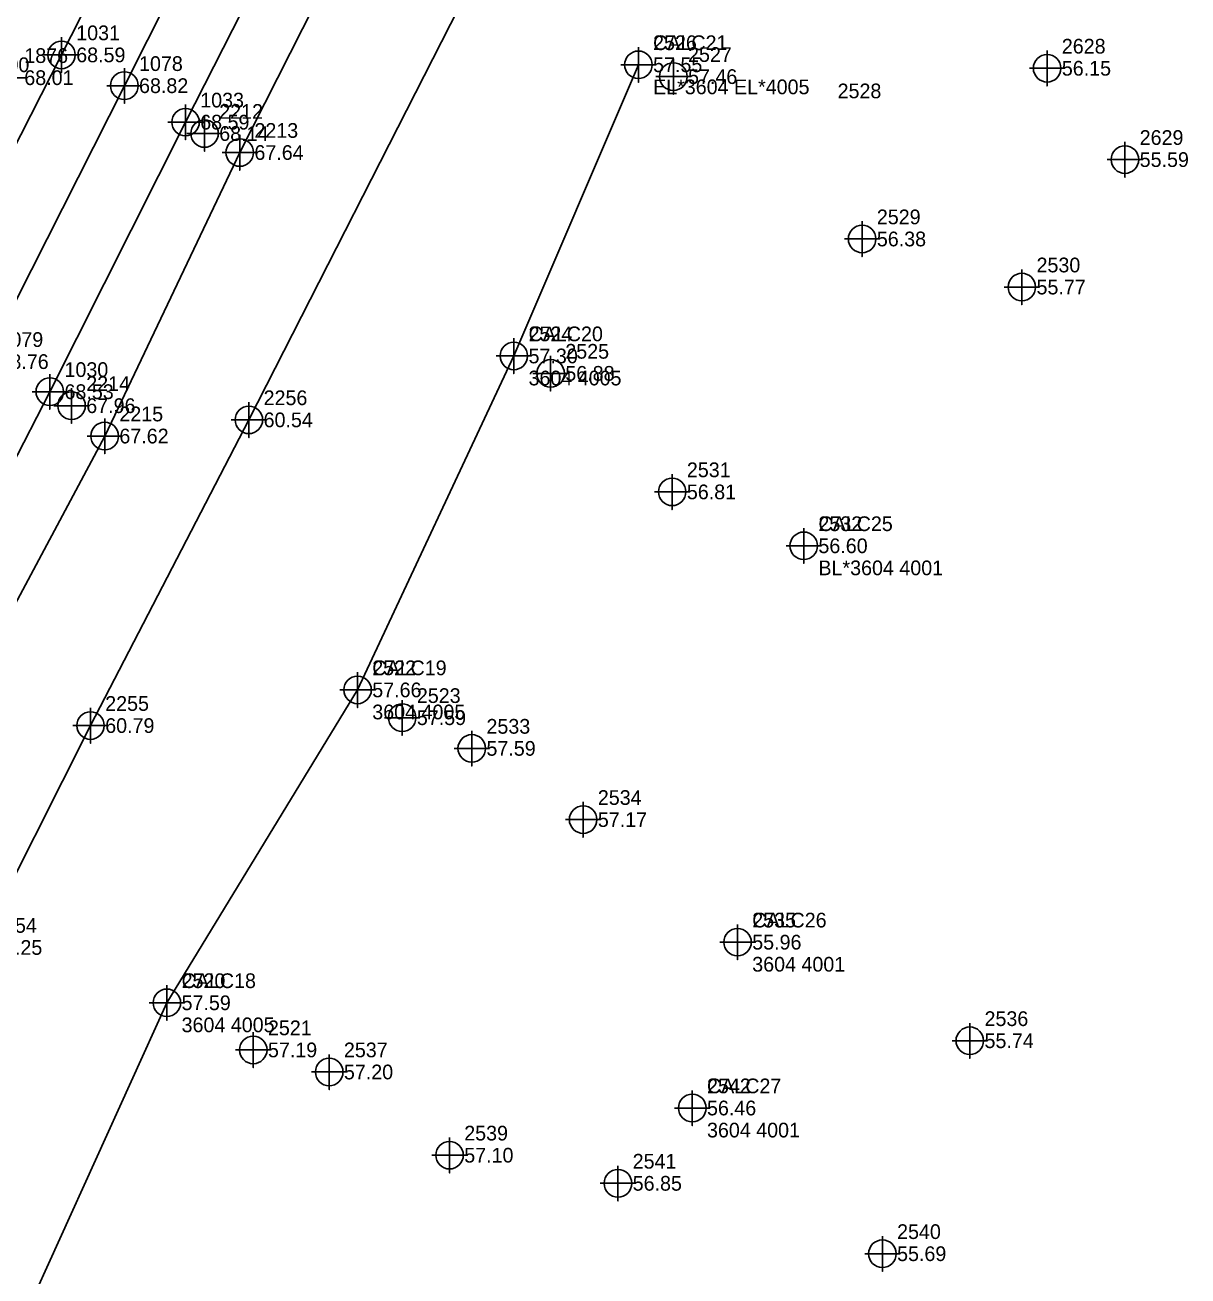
# Model space of a CAD drawing. Extents: x 2062781 to 2066835, y 358981 to 366501.
# Drawn here: x 2066219.6 to 2066417.2, y 365519.6 to 365732.1 of the extents above; entities that cross this region are included whole.
import ezdxf

# ---------------------------------------------------------------- set-up
doc = ezdxf.new("R2010")
doc.units = 0
for name, color, linetype in [('Exist DTM Breakline', 7, 'Continuous'), ('Exist DTM Breakline Cogo Elevation', 7, 'Continuous'), ('Exist DTM Breakline Cogo Number', 7, 'Continuous'), ('Exist DTM Breakline Cogo Point CELL', 7, 'Continuous'), ('Exist DTM Crownline', 7, 'Continuous'), ('Exist DTM Crownline Cogo Elevation', 7, 'Continuous'), ('Exist DTM Crownline Cogo Number', 7, 'Continuous'), ('Exist DTM Crownline Cogo Point CELL', 7, 'Continuous'), ('Exist DTM Regular Point CELL', 7, 'Continuous'), ('Exist DTM Regular Point Cogo Elevation', 7, 'Continuous'), ('Exist DTM Regular Point Cogo Number', 7, 'Continuous'), ('Exist Roads EOP', 7, 'Continuous'), ('Exist Roads EOP Cogo Elevation', 7, 'Continuous'), ('Exist Roads EOP Cogo Number', 7, 'Continuous'), ('Exist Roads EOP Cogo Point CELL', 7, 'Continuous'), ('Exist Vegetation Tree Cogo Number', 7, 'Continuous'), ('Exist Vegetation Woods Line Cogo Comment', 7, 'Continuous'), ('Exist Vegetation Woods Line Cogo Elevation', 7, 'Continuous'), ('Exist Vegetation Woods Line Cogo Number', 7, 'Continuous'), ('Exist Vegetation Woods Line Cogo Point CELL', 7, 'Continuous')]:
    doc.layers.add(name, color=color, linetype=linetype)

msp = doc.modelspace()

# ---------------------------------------------------------------- linework, layer by layer
at = {"layer": 'Exist DTM Breakline'}
for points in [[(2066391.6, 365972.89), (2066361.73, 365914.52), (2066331.12, 365854.95), (2066302.46, 365802.64), (2066279.52, 365756.79), (2066256.07, 365710.47), (2066233.12, 365662.29), (2066208.82, 365616.84), (2066185.2, 365570.46), (2066159.54, 365522.1), (2066137.86, 365478.97), (2066113.47, 365429.54), (2066089.97, 365381.51), (2066063.32, 365330.49), (2066038.93, 365282.51), (2066014.92, 365234.83), (2065991.3, 365189.77), (2065966.18, 365140.63), (2065942.83, 365094.21), (2065917.49, 365044.37), (2065894.71, 364999.83)], [(2066089.23, 365340.34), (2066109.24, 365376.2), (2066128.58, 365416.35), (2066161.35, 365482.54), (2066211.65, 365575.38), (2066230.71, 365613.09), (2066257.63, 365665.04), (2066293.36, 365735.18), (2066311.33, 365767.72), (2066333.47, 365814.65), (2066350.03, 365846.2)], [(2066170.96, 365418.99), (2066195.94, 365466.06), (2066219.45, 365512.47), (2066243.69, 365565.98), (2066276.1, 365619.15), (2066302.66, 365675.9), (2066323.83, 365725.38)]]:
    msp.add_lwpolyline(points, dxfattribs=at)
at = {"layer": 'Exist DTM Breakline Cogo Point CELL'}
for points in [[(2066323.83, 365728.38), (2066323.83, 365722.38), (2066323.83, 365725.38), (2066326.83, 365725.38), (2066320.83, 365725.38)], [(2066256.07, 365713.47), (2066256.07, 365707.47), (2066256.07, 365710.47), (2066259.07, 365710.47), (2066253.07, 365710.47)], [(2066302.66, 365678.9), (2066302.66, 365672.9), (2066302.66, 365675.9), (2066305.66, 365675.9), (2066299.66, 365675.9)], [(2066257.63, 365668.04), (2066257.63, 365662.04), (2066257.63, 365665.04), (2066260.63, 365665.04), (2066254.63, 365665.04)], [(2066233.12, 365665.29), (2066233.12, 365659.29), (2066233.12, 365662.29), (2066236.12, 365662.29), (2066230.12, 365662.29)], [(2066276.1, 365622.15), (2066276.1, 365616.15), (2066276.1, 365619.15), (2066279.1, 365619.15), (2066273.1, 365619.15)], [(2066230.71, 365616.09), (2066230.71, 365610.09), (2066230.71, 365613.09), (2066233.71, 365613.09), (2066227.71, 365613.09)], [(2066243.69, 365568.98), (2066243.69, 365562.98), (2066243.69, 365565.98), (2066246.69, 365565.98), (2066240.69, 365565.98)]]:
    msp.add_lwpolyline(points, dxfattribs=at)
for centre in [(2066323.83, 365725.38), (2066256.07, 365710.47), (2066302.66, 365675.9), (2066257.63, 365665.04), (2066233.12, 365662.29), (2066276.1, 365619.15), (2066230.71, 365613.09), (2066243.69, 365565.98)]:
    msp.add_circle(centre, 2.34, dxfattribs=at)
at = {"layer": 'Exist DTM Crownline'}
msp.add_lwpolyline([(2066259.93, 365768.45), (2066236.46, 365721.83), (2066212.74, 365674.94), (2066188.43, 365627.04), (2066165.89, 365582.58), (2066140.87, 365533.44), (2066118.2, 365488.77), (2066092.94, 365439.19), (2066070.01, 365393.95), (2066043.74, 365342.11), (2066018.93, 365293.26), (2065993.67, 365243.42), (2065971.81, 365200.42), (2065946.33, 365150.52), (2065922.58, 365103.71), (2065905.53, 365070.58)], dxfattribs=at)
at = {"layer": 'Exist DTM Crownline Cogo Point CELL'}
msp.add_lwpolyline([(2066236.46, 365724.83), (2066236.46, 365718.83), (2066236.46, 365721.83), (2066239.46, 365721.83), (2066233.46, 365721.83)], dxfattribs=at)
msp.add_circle((2066236.46, 365721.83), 2.34, dxfattribs=at)
at = {"layer": 'Exist DTM Regular Point CELL'}
for points in [[(2066393.3, 365727.79), (2066393.3, 365721.79), (2066393.3, 365724.79), (2066396.3, 365724.79), (2066390.3, 365724.79)], [(2066216.96, 365726.19), (2066216.96, 365720.19), (2066216.96, 365723.19), (2066219.96, 365723.19), (2066213.96, 365723.19)], [(2066329.77, 365726.37), (2066329.77, 365720.37), (2066329.77, 365723.37), (2066332.77, 365723.37), (2066326.77, 365723.37)], [(2066250.09, 365716.7), (2066250.09, 365710.7), (2066250.09, 365713.7), (2066253.09, 365713.7), (2066247.09, 365713.7)], [(2066406.53, 365712.27), (2066406.53, 365706.27), (2066406.53, 365709.27), (2066409.53, 365709.27), (2066403.53, 365709.27)], [(2066361.86, 365698.78), (2066361.86, 365692.78), (2066361.86, 365695.78), (2066364.86, 365695.78), (2066358.86, 365695.78)], [(2066389, 365690.61), (2066389, 365684.61), (2066389, 365687.61), (2066392, 365687.61), (2066386, 365687.61)], [(2066308.91, 365675.94), (2066308.91, 365669.94), (2066308.91, 365672.94), (2066311.91, 365672.94), (2066305.91, 365672.94)], [(2066227.49, 365670.45), (2066227.49, 365664.45), (2066227.49, 365667.45), (2066230.49, 365667.45), (2066224.49, 365667.45)], [(2066329.57, 365655.8), (2066329.57, 365649.8), (2066329.57, 365652.8), (2066332.57, 365652.8), (2066326.57, 365652.8)], [(2066351.93, 365646.64), (2066351.93, 365640.64), (2066351.93, 365643.64), (2066354.93, 365643.64), (2066348.93, 365643.64)], [(2066283.68, 365617.43), (2066283.68, 365611.43), (2066283.68, 365614.43), (2066286.68, 365614.43), (2066280.68, 365614.43)], [(2066295.51, 365612.21), (2066295.51, 365606.21), (2066295.51, 365609.21), (2066298.51, 365609.21), (2066292.51, 365609.21)], [(2066314.44, 365600.11), (2066314.44, 365594.11), (2066314.44, 365597.11), (2066317.44, 365597.11), (2066311.44, 365597.11)], [(2066340.68, 365579.28), (2066340.68, 365573.28), (2066340.68, 365576.28), (2066343.68, 365576.28), (2066337.68, 365576.28)], [(2066380.16, 365562.53), (2066380.16, 365556.53), (2066380.16, 365559.53), (2066383.16, 365559.53), (2066377.16, 365559.53)], [(2066258.37, 365560.97), (2066258.37, 365554.97), (2066258.37, 365557.97), (2066261.37, 365557.97), (2066255.37, 365557.97)], [(2066271.28, 365557.22), (2066271.28, 365551.22), (2066271.28, 365554.22), (2066274.28, 365554.22), (2066268.28, 365554.22)], [(2066332.99, 365551.1), (2066332.99, 365545.1), (2066332.99, 365548.1), (2066335.99, 365548.1), (2066329.99, 365548.1)], [(2066291.73, 365543.08), (2066291.73, 365537.08), (2066291.73, 365540.08), (2066294.73, 365540.08), (2066288.73, 365540.08)], [(2066320.36, 365538.3), (2066320.36, 365532.3), (2066320.36, 365535.3), (2066323.36, 365535.3), (2066317.36, 365535.3)], [(2066365.3, 365526.34), (2066365.3, 365520.34), (2066365.3, 365523.34), (2066368.3, 365523.34), (2066362.3, 365523.34)]]:
    msp.add_lwpolyline(points, dxfattribs=at)
for centre in [(2066329.77, 365723.37), (2066393.3, 365724.79), (2066250.09, 365713.7), (2066406.53, 365709.27), (2066361.86, 365695.78), (2066389, 365687.61), (2066308.91, 365672.94), (2066227.49, 365667.45), (2066329.57, 365652.8), (2066351.93, 365643.64), (2066283.68, 365614.43), (2066295.51, 365609.21), (2066314.44, 365597.11), (2066340.68, 365576.28), (2066380.16, 365559.53), (2066258.37, 365557.97), (2066271.28, 365554.22), (2066332.99, 365548.1), (2066291.73, 365540.08), (2066320.36, 365535.3), (2066365.3, 365523.34)]:
    msp.add_circle(centre, 2.34, dxfattribs=at)
at = {"layer": 'Exist Roads EOP'}
for points in [[(2065915.94, 365065.27), (2065933.36, 365098.82), (2065957.17, 365145.38), (2065982.11, 365194.68), (2066005.18, 365239.69), (2066029.75, 365288.41), (2066054.66, 365336.82), (2066080.34, 365387.56), (2066104, 365434.1), (2066129.47, 365484.53), (2066151.41, 365527.78), (2066176.77, 365577.49), (2066199.44, 365622.47), (2066223.79, 365669.83), (2066246.86, 365715.63), (2066270.89, 365762.9), (2066293.82, 365807.95), (2066320.12, 365859.56), (2066343.32, 365905.56), (2066367.61, 365952.85), (2066390.17, 365997), (2066402.7, 366021.61)], [(2065895.47, 365076.64), (2065912.52, 365110.74), (2065936.33, 365156.98), (2065961.28, 365206.57), (2065984.24, 365251.56), (2066009, 365300.19), (2066033.36, 365348.17), (2066059.15, 365398.75), (2066083.24, 365446.44), (2066108.75, 365496.71), (2066129.9, 365538.17), (2066155.81, 365588.96), (2066178.82, 365634.51), (2066203.21, 365682.83), (2066225.78, 365727.06), (2066250.38, 365775.43)]]:
    msp.add_lwpolyline(points, dxfattribs=at)
at = {"layer": 'Exist Roads EOP Cogo Point CELL'}
for points in [[(2066225.78, 365730.06), (2066225.78, 365724.06), (2066225.78, 365727.06), (2066228.78, 365727.06), (2066222.78, 365727.06)], [(2066246.86, 365718.63), (2066246.86, 365712.63), (2066246.86, 365715.63), (2066249.86, 365715.63), (2066243.86, 365715.63)], [(2066223.79, 365672.83), (2066223.79, 365666.83), (2066223.79, 365669.83), (2066226.79, 365669.83), (2066220.79, 365669.83)]]:
    msp.add_lwpolyline(points, dxfattribs=at)
for centre in [(2066225.78, 365727.06), (2066246.86, 365715.63), (2066223.79, 365669.83)]:
    msp.add_circle(centre, 2.34, dxfattribs=at)
at = {"layer": 'Exist Vegetation Woods Line Cogo Point CELL'}
for points in [[(2066323.83, 365728.38), (2066323.83, 365722.38), (2066323.83, 365725.38), (2066326.83, 365725.38), (2066320.83, 365725.38)], [(2066302.66, 365678.9), (2066302.66, 365672.9), (2066302.66, 365675.9), (2066305.66, 365675.9), (2066299.66, 365675.9)], [(2066351.93, 365646.64), (2066351.93, 365640.64), (2066351.93, 365643.64), (2066354.93, 365643.64), (2066348.93, 365643.64)], [(2066276.1, 365622.15), (2066276.1, 365616.15), (2066276.1, 365619.15), (2066279.1, 365619.15), (2066273.1, 365619.15)], [(2066340.68, 365579.28), (2066340.68, 365573.28), (2066340.68, 365576.28), (2066343.68, 365576.28), (2066337.68, 365576.28)], [(2066243.69, 365568.98), (2066243.69, 365562.98), (2066243.69, 365565.98), (2066246.69, 365565.98), (2066240.69, 365565.98)], [(2066332.99, 365551.1), (2066332.99, 365545.1), (2066332.99, 365548.1), (2066335.99, 365548.1), (2066329.99, 365548.1)]]:
    msp.add_lwpolyline(points, dxfattribs=at)
for centre in [(2066323.83, 365725.38), (2066302.66, 365675.9), (2066351.93, 365643.64), (2066276.1, 365619.15), (2066340.68, 365576.28), (2066243.69, 365565.98), (2066332.99, 365548.1)]:
    msp.add_circle(centre, 2.34, dxfattribs=at)

# ---------------------------------------------------------------- texts
at = {"layer": 'Exist DTM Breakline Cogo Elevation'}
for s, p in [('67.00', (2066211.95, 365724.14)), ('57.55', (2066326.33, 365724.13)), ('67.64', (2066258.57, 365709.22)), ('57.30', (2066305.16, 365674.65)), ('60.54', (2066260.13, 365663.79)), ('67.62', (2066235.62, 365661.04)), ('57.66', (2066278.6, 365617.9)), ('60.79', (2066233.21, 365611.84)), ('60.25', (2066214.15, 365574.13)), ('57.59', (2066246.19, 365564.73))]:
    msp.add_text(s, height=2.5, dxfattribs=at).set_placement(p)
at = {"layer": 'Exist DTM Breakline Cogo Number'}
for s, p in [('CALC21', (2066326.33, 365727.88)), ('2213', (2066258.57, 365712.97)), ('CALC20', (2066305.16, 365678.4)), ('2256', (2066260.13, 365667.54)), ('2215', (2066235.62, 365664.79)), ('CALC19', (2066278.6, 365621.65)), ('2255', (2066233.21, 365615.59)), ('2254', (2066214.15, 365577.88)), ('CALC18', (2066246.19, 365568.48))]:
    msp.add_text(s, height=2.5, dxfattribs=at).set_placement(p)
at = {"layer": 'Exist DTM Crownline Cogo Elevation'}
for s, p in [('68.82', (2066238.96, 365720.58)), ('68.76', (2066215.24, 365673.69))]:
    msp.add_text(s, height=2.5, dxfattribs=at).set_placement(p)
at = {"layer": 'Exist DTM Crownline Cogo Number'}
for s, p in [('1078', (2066238.96, 365724.33)), ('1079', (2066215.24, 365677.44))]:
    msp.add_text(s, height=2.5, dxfattribs=at).set_placement(p)
at = {"layer": 'Exist DTM Regular Point Cogo Elevation'}
for s, p in [('56.15', (2066395.8, 365723.54)), ('68.01', (2066219.46, 365721.94)), ('57.46', (2066332.27, 365722.12)), ('68.14', (2066252.59, 365712.45)), ('55.59', (2066409.03, 365708.02)), ('56.38', (2066364.36, 365694.53)), ('55.77', (2066391.5, 365686.36)), ('56.88', (2066311.41, 365671.69)), ('67.96', (2066229.99, 365666.2)), ('56.81', (2066332.07, 365651.55)), ('56.60', (2066354.43, 365642.39)), ('57.59', (2066286.18, 365613.18)), ('57.59', (2066298.01, 365607.96)), ('57.17', (2066316.94, 365595.86)), ('55.96', (2066343.18, 365575.03)), ('55.74', (2066382.66, 365558.28)), ('57.19', (2066260.87, 365556.72)), ('57.20', (2066273.78, 365552.97)), ('56.46', (2066335.49, 365546.85)), ('57.10', (2066294.23, 365538.83)), ('56.85', (2066322.86, 365534.05)), ('55.69', (2066367.8, 365522.09))]:
    msp.add_text(s, height=2.5, dxfattribs=at).set_placement(p)
at = {"layer": 'Exist DTM Regular Point Cogo Number'}
for s, p in [('2628', (2066395.8, 365727.29)), ('1876', (2066219.46, 365725.69)), ('2527', (2066332.27, 365725.87)), ('2212', (2066252.59, 365716.2)), ('2629', (2066409.03, 365711.77)), ('2529', (2066364.36, 365698.28)), ('2530', (2066391.5, 365690.11)), ('2525', (2066311.41, 365675.44)), ('2214', (2066229.99, 365669.95)), ('2531', (2066332.07, 365655.3)), ('CALC25', (2066354.43, 365646.14)), ('2523', (2066286.18, 365616.93)), ('2533', (2066298.01, 365611.71)), ('2534', (2066316.94, 365599.61)), ('CALC26', (2066343.18, 365578.78)), ('2536', (2066382.66, 365562.03)), ('2521', (2066260.87, 365560.47)), ('2537', (2066273.78, 365556.72)), ('CALC27', (2066335.49, 365550.6)), ('2539', (2066294.23, 365542.58)), ('2541', (2066322.86, 365537.8)), ('2540', (2066367.8, 365525.84))]:
    msp.add_text(s, height=2.5, dxfattribs=at).set_placement(p)
at = {"layer": 'Exist Roads EOP Cogo Elevation'}
for s, p in [('68.59', (2066228.28, 365725.81)), ('68.59', (2066249.36, 365714.38)), ('68.53', (2066226.29, 365668.58))]:
    msp.add_text(s, height=2.5, dxfattribs=at).set_placement(p)
at = {"layer": 'Exist Roads EOP Cogo Number'}
for s, p in [('1031', (2066228.28, 365729.56)), ('1033', (2066249.36, 365718.13)), ('1030', (2066226.29, 365672.33))]:
    msp.add_text(s, height=2.5, dxfattribs=at).set_placement(p)
at = {"layer": 'Exist Vegetation Tree Cogo Number'}
msp.add_text('2528', height=2.5, dxfattribs=at).set_placement((2066357.69, 365719.69))
at = {"layer": 'Exist Vegetation Woods Line Cogo Comment'}
for s, p in [('EL*3604 EL*4005', (2066326.33, 365720.38)), ('3604 4005', (2066305.16, 365670.9)), ('BL*3604 4001', (2066354.43, 365638.64)), ('3604 4005', (2066278.6, 365614.15)), ('3604 4001', (2066343.18, 365571.28)), ('3604 4005', (2066246.19, 365560.98)), ('3604 4001', (2066335.49, 365543.1))]:
    msp.add_text(s, height=2.5, dxfattribs=at).set_placement(p)
at = {"layer": 'Exist Vegetation Woods Line Cogo Elevation'}
for s, p in [('56.60', (2066354.43, 365642.39)), ('55.96', (2066343.18, 365575.03)), ('57.59', (2066246.19, 365564.73)), ('56.46', (2066335.49, 365546.85))]:
    msp.add_text(s, height=2.5, dxfattribs=at).set_placement(p)
at = {"layer": 'Exist Vegetation Woods Line Cogo Number'}
for s, p in [('2526', (2066326.33, 365727.88)), ('2524', (2066305.16, 365678.4)), ('2532', (2066354.43, 365646.14)), ('2522', (2066278.6, 365621.65)), ('2535', (2066343.18, 365578.78)), ('2520', (2066246.19, 365568.48)), ('2542', (2066335.49, 365550.6))]:
    msp.add_text(s, height=2.5, dxfattribs=at).set_placement(p)

doc.saveas('drawing.dxf')
